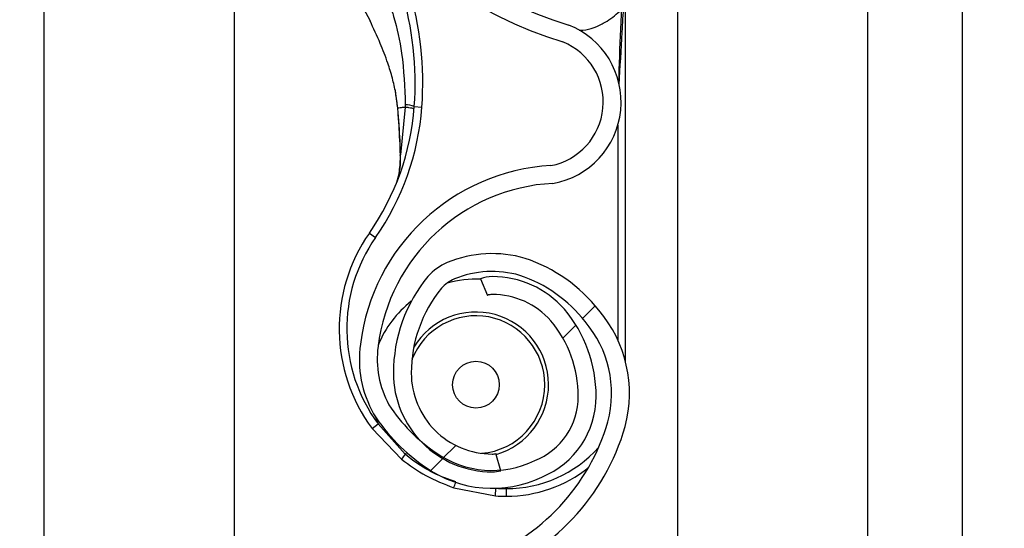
# Model space of a CAD drawing. Header units: inches. Extents: x 170 to 284, y 215 to 248.
# Tile 258 of 656: x 186.1024 to 186.2355, y 241.408 to 241.4767. Entities that reach past the tile are written whole.
import ezdxf

# ---------------------------------------------------------------- set-up
doc = ezdxf.new("R2010")
doc.units = ezdxf.units.IN
doc.header["$LTSCALE"] = 0.25
doc.header["$MEASUREMENT"] = 0
doc.layers.add('ANNOTATIONS', color=1, linetype='Continuous')
doc.layers.add('LH BENCH MOUNT', color=7, linetype='Continuous')
doc.styles.add('ARIAL', font='arial.ttf', dxfattribs={"height": 0.09375})
doc.dimstyles.new('STANDARD$0', dxfattribs={"dimtxt": 0.09375, "dimasz": 0.09375, "dimexe": 0.03125, "dimexo": 0.046875, "dimgap": 0.09, "dimtad": 0, "dimtih": 1, "dimtoh": 1, "dimdec": 4, "dimzin": 0, "dimdsep": 46, "dimtxsty": 'ARIAL', "dimcen": 0.09, "dimadec": 0, "dimazin": 0, "dimtfac": 1, "dimtdec": 4, "dimtofl": 0, "dimtmove": 0, "dimatfit": 1, "dimfxl": 1, "dimtolj": 1, "dimtzin": 0, "dimarcsym": 0})
pattern_1 = [(45, (176.0930244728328, 238.0091787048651), (-0.03026527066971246, 0.03026527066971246), [])]

# ---------------------------------------------------------------- blocks, each defined once
blk = doc.blocks.new('*D114')
at = {"layer": 'ANNOTATIONS', "color": 0, "lineweight": -2, "transparency": 16777216}
for p, q in [((186.1492924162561, 243.6642684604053), (187.5897358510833, 243.6642684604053)), ((187.5584858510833, 243.5705184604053), (187.5584858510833, 241.8503426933)), ((187.5584858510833, 239.6953067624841), (187.5584858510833, 241.4154825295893)), ((186.8279608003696, 239.6015567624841), (187.5897358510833, 239.6015567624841))]:
    blk.add_line(p, q, dxfattribs=at)
at = {"layer": 'ANNOTATIONS', "color": 0, "transparency": 16777216}
for points in [[(187.5428608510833, 243.5705184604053), (187.5741108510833, 243.5705184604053), (187.5584858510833, 243.6642684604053)], [(187.5428608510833, 239.6953067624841), (187.5741108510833, 239.6953067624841), (187.5584858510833, 239.6015567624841)]]:
    blk.add_solid(points, dxfattribs=at)
at = {"layer": 'defpoints', "color": 0, "transparency": 16777216}
for p in [(186.1024174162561, 243.6642684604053), (186.7810858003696, 239.6015567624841), (187.5584858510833, 239.6015567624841)]:
    blk.add_point(p, dxfattribs=at)
at = {"layer": 'ANNOTATIONS', "color": 0, "transparency": 16777216, "insert": (187.5584858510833, 241.6329126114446), "char_height": 0.09375, "attachment_point": 5, "style": 'ARIAL'}
blk.add_mtext('\\A1;OPENING\\PHEIGHT', dxfattribs=at)

msp = doc.modelspace()

# ---------------------------------------------------------------- hatches: boundary and pattern name
at = {"layer": 'LH BENCH MOUNT'}
h = msp.add_hatch(dxfattribs=at)
h.set_pattern_fill('ANSI31', color=256, scale=0.34241245, angle=2.8e-322, style=0)
h.set_pattern_definition(pattern_1)
edge = h.paths.add_edge_path(flags=0)
edge.add_arc((186.1662917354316, 241.4378498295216), 0.001712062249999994, 450.0000000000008, 472.2104203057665)
edge.add_line((186.1656445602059, 241.4394348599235), (186.1647320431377, 241.4416697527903))
edge.add_arc((186.1662917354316, 241.4378498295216), 0.004126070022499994, 450, 472.2104203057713, ccw=False)
edge.add_arc((186.1662917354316, 241.4289471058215), 0.01302879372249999, 401.47616737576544, 450, ccw=False)
edge.add_arc((186.1620458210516, 241.4257969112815), 0.01830194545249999, 359.9999999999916, 400.0613730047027, ccw=False)
edge.add_arc((186.1685858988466, 241.4257969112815), 0.01176186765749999, 292.1408576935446, 359.99999999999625, ccw=False)
edge.add_arc((186.1662917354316, 241.4290498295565), 0.01566536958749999, 235.2570680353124, 295.43079980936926, ccw=False)
edge.add_arc((186.1715306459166, 241.4371650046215), 0.02532140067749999, 212.8542481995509, 235.980933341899, ccw=False)
edge.add_arc((186.1633812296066, 241.4307961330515), 0.01504902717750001, 172.1557183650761, 209.3146496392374, ccw=False)
edge.add_arc((186.1758108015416, 241.4294607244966), 0.02754708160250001, 453.3085031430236, 532.9325737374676, ccw=False)
edge.add_arc((186.1725578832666, 241.4655509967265), 0.008748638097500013, 280.9586189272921, 427.9414322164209)
edge.add_arc((186.1924176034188, 241.5279043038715), 0.05672062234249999, 179.5706357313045, 253.0098997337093, ccw=False)
edge.add_arc((186.3507493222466, 241.5291027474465), 0.2150521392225, 163.4260275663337, 180.2060536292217, ccw=False)
edge.add_arc((186.1719757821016, 241.5812521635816), 0.02884824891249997, 465.1588434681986, 521.4137567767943, ccw=False)
edge.add_arc((186.1546497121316, 241.6357984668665), 0.0284373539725, 290.1205938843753, 343.719067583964)
edge.add_arc((186.1674901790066, 241.6316210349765), 0.01494630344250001, 345.2914408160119, 400.547192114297)
edge.add_arc((186.1640660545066, 241.6298062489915), 0.0187470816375, 397.9578745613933, 431.4396159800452)
edge.add_arc((186.1662917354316, 241.6346342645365), 0.0134739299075, 433.8775574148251, 472.2736457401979)
edge.add_arc((186.1637236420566, 241.6416537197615), 0.006011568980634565, 474.9825325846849, 495.7175736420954)
edge.add_arc((186.1735166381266, 241.6343945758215), 0.01816498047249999, 500.899260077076, 539.9999999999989)
edge.add_arc((186.1662917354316, 241.6343945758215), 0.01094007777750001, 539.9999999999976, 629.9999999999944)
edge.add_arc((186.1662917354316, 241.6253206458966), 0.001866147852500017, 269.9999999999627, 285.6422464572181)
edge.add_line((186.1667949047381, 241.6235236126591), (186.167445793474, 241.6211990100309))
edge.add_arc((186.1662917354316, 241.6253206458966), 0.004280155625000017, 269.9999999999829, 285.6422464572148, ccw=False)
edge.add_arc((186.1662917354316, 241.6343945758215), 0.01335408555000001, 179.9999999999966, 269.999999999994, ccw=False)
edge.add_arc((186.1735166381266, 241.6343945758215), 0.020578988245, 500.6113583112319, 539.9999999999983, ccw=False)
edge.add_arc((186.1637236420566, 241.6416537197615), 0.008425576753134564, 474.5776671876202, 496.4997109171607, ccw=False)
edge.add_arc((186.1662917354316, 241.6346342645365), 0.01588793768, 433.6903022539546, 472.4705806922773, ccw=False)
edge.add_arc((186.1640660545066, 241.6298062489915), 0.02116108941, 398.10453077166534, 431.5771717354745, ccw=False)
edge.add_arc((186.1674901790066, 241.6316210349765), 0.01736031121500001, 345.18024813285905, 400.36585332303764, ccw=False)
edge.add_arc((186.1546497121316, 241.6357984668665), 0.030851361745, 289.9181572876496, 343.77953759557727, ccw=False)
edge.add_arc((186.1719757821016, 241.5812521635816), 0.02643424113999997, 464.941709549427, 521.3236131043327)
edge.add_arc((186.3507493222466, 241.5291027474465), 0.21263813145, 523.4376684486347, 540.2096895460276)
edge.add_arc((186.1924176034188, 241.5279043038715), 0.05430661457, 539.5566266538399, 613.1145348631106)
edge.add_arc((186.1725578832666, 241.4655509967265), 0.01116264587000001, 280.0610388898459, 428.5290871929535, ccw=False)
edge.add_arc((186.1758108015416, 241.4294607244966), 0.02513307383, 452.9714001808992, 532.970657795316)
edge.add_arc((186.1633812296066, 241.4307961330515), 0.01263501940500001, 532.0830472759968, 568.9826967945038)
edge.add_arc((186.1715306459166, 241.4371650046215), 0.022907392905, 213.0443063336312, 236.019715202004)
edge.add_arc((186.1662917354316, 241.4290498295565), 0.01325136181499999, 235.1922404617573, 295.7352497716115)
edge.add_arc((186.1685858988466, 241.4257969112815), 0.009347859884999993, 291.7225241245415, 359.9999999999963)
edge.add_arc((186.1620458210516, 241.4257969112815), 0.01588793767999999, 359.9999999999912, 399.9521788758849)
edge.add_arc((186.1662917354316, 241.4289471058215), 0.01061478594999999, 401.6345013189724, 450.0000000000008)
h = msp.add_hatch(dxfattribs=at)
h.set_pattern_fill('ANSI31', color=256, scale=0.34241245, angle=2.8e-322, style=0)
h.set_pattern_definition(pattern_1)
edge = h.paths.add_edge_path(flags=0)
edge.add_arc((186.1662917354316, 241.2324023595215), 0.001712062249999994, 450.0000000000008, 472.2104203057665)
edge.add_line((186.1656445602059, 241.2339873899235), (186.1647320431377, 241.2362222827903))
edge.add_arc((186.1662917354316, 241.2324023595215), 0.004126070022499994, 450, 472.2104203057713, ccw=False)
edge.add_arc((186.1662917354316, 241.2234996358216), 0.01302879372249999, 401.47616737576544, 450, ccw=False)
edge.add_arc((186.1620458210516, 241.2203494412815), 0.01830194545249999, 359.99999999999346, 400.0613730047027, ccw=False)
edge.add_arc((186.1685858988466, 241.2203494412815), 0.01176186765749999, 292.1408576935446, 359.99999999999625, ccw=False)
edge.add_arc((186.1662917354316, 241.2236023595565), 0.01566536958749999, 235.2570680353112, 295.4307998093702, ccw=False)
edge.add_arc((186.1715306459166, 241.2317175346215), 0.02532140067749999, 212.8542481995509, 235.9809333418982, ccw=False)
edge.add_arc((186.1633812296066, 241.2253486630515), 0.01504902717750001, 172.1557183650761, 209.3146496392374, ccw=False)
edge.add_arc((186.1758108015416, 241.2240132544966), 0.02754708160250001, 453.3085031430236, 532.9325737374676, ccw=False)
edge.add_arc((186.1725578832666, 241.2601035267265), 0.008748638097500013, 280.9586189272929, 427.9414322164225)
edge.add_arc((186.1924176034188, 241.3224568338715), 0.05672062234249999, 179.5706357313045, 253.00989973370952, ccw=False)
edge.add_arc((186.3507493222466, 241.3236552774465), 0.2150521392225, 163.4260275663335, 180.2060536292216, ccw=False)
edge.add_arc((186.1719757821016, 241.3758046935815), 0.02884824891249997, 465.1588434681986, 521.4137567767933, ccw=False)
edge.add_arc((186.1546497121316, 241.4303509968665), 0.0284373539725, 290.1205938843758, 343.7190675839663)
edge.add_arc((186.1674901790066, 241.4261735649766), 0.01494630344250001, 345.2914408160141, 400.547192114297)
edge.add_arc((186.1640660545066, 241.4243587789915), 0.0187470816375, 397.9578745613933, 431.4396159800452)
edge.add_arc((186.1662917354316, 241.4291867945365), 0.0134739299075, 433.8775574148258, 472.2736457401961)
edge.add_arc((186.1637236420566, 241.4362062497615), 0.006011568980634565, 474.98253258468, 495.7175736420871)
edge.add_arc((186.1735166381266, 241.4289471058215), 0.01816498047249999, 500.8992600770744, 539.9999999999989)
edge.add_arc((186.1662917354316, 241.4289471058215), 0.01094007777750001, 539.9999999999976, 629.9999999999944)
edge.add_arc((186.1662917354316, 241.4198731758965), 0.001866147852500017, 269.9999999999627, 285.6422464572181)
edge.add_line((186.1667949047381, 241.4180761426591), (186.167445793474, 241.4157515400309))
edge.add_arc((186.1662917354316, 241.4198731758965), 0.004280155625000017, 269.9999999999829, 285.642246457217, ccw=False)
edge.add_arc((186.1662917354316, 241.4289471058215), 0.01335408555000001, 179.9999999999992, 269.999999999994, ccw=False)
edge.add_arc((186.1735166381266, 241.4289471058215), 0.020578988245, 500.6113583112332, 540, ccw=False)
edge.add_arc((186.1637236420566, 241.4362062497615), 0.008425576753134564, 474.5776671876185, 496.4997109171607, ccw=False)
edge.add_arc((186.1662917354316, 241.4291867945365), 0.01588793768, 433.69030225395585, 472.47058069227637, ccw=False)
edge.add_arc((186.1640660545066, 241.4243587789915), 0.02116108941, 398.10453077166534, 431.57717173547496, ccw=False)
edge.add_arc((186.1674901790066, 241.4261735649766), 0.01736031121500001, 345.18024813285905, 400.36585332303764, ccw=False)
edge.add_arc((186.1546497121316, 241.4303509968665), 0.030851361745, 289.91815728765, 343.7795375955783, ccw=False)
edge.add_arc((186.1719757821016, 241.3758046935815), 0.02643424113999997, 464.941709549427, 521.3236131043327)
edge.add_arc((186.3507493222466, 241.3236552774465), 0.21263813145, 523.4376684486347, 540.2096895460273)
edge.add_arc((186.1924176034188, 241.3224568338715), 0.05430661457, 539.5566266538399, 613.1145348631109)
edge.add_arc((186.1725578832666, 241.2601035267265), 0.01116264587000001, 280.0610388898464, 428.52908719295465, ccw=False)
edge.add_arc((186.1758108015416, 241.2240132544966), 0.02513307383, 452.9714001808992, 532.970657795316)
edge.add_arc((186.1633812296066, 241.2253486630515), 0.01263501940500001, 532.0830472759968, 568.9826967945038)
edge.add_arc((186.1715306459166, 241.2317175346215), 0.022907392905, 213.0443063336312, 236.0197152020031)
edge.add_arc((186.1662917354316, 241.2236023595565), 0.01325136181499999, 235.1922404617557, 295.7352497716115)
edge.add_arc((186.1685858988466, 241.2203494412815), 0.009347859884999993, 291.7225241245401, 359.9999999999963)
edge.add_arc((186.1620458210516, 241.2203494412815), 0.01588793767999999, 359.9999999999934, 399.9521788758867)
edge.add_arc((186.1662917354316, 241.2234996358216), 0.01061478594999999, 401.6345013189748, 450.0000000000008)

# ---------------------------------------------------------------- linework, layer by layer
for p, q in [((186.2298594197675, 239.6490664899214), (186.2298594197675, 243.9018291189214)), ((186.2298594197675, 239.6490664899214), (186.2298594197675, 243.9018291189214)), ((186.1913380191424, 243.8543193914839), (186.1913380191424, 239.6897279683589)), ((186.2170189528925, 243.8543193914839), (186.2170189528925, 239.6490664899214)), ((186.2298594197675, 239.6490664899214), (186.2298594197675, 243.8543193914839)), ((186.1057349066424, 239.6490664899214), (186.1057349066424, 243.7595607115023)), ((186.1314158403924, 241.5225332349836), (186.1314158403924, 241.3301593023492)), ((186.1843016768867, 241.4305041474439), (186.1843016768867, 241.4829263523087)), ((186.1489064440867, 241.4782005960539), (186.1497777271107, 241.4764956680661)), ((186.1531342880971, 241.467277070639), (186.1534991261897, 241.4646979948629)), ((186.1535411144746, 241.4645456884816), (186.1535271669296, 241.4647129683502)), ((186.1545422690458, 241.4648418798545), (186.1538921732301, 241.4584078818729)), ((186.1557639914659, 241.4649410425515), (186.1567884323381, 241.4648652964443)), ((186.1832744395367, 241.462426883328), (186.1832744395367, 241.4334011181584)), ((186.1496836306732, 241.4478529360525), (186.1505256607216, 241.4472645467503)), ((186.1647320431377, 241.4416697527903), (186.1656445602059, 241.4394348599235)), ((186.1500475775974, 241.4214579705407), (186.1508730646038, 241.4220693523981)), ((186.1505319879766, 241.4230147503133), (186.1508730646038, 241.4220693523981)), ((186.1545323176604, 241.417977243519), (186.1508730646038, 241.4220693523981)), ((186.1500475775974, 241.4214579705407), (186.1540259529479, 241.4173133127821)), ((186.1545323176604, 241.417977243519), (186.1547560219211, 241.4181969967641)), ((186.167445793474, 241.4157515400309), (186.1667949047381, 241.4180761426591)), ((186.1610933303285, 241.4134583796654), (186.1667319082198, 241.4123574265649)), ((186.1667319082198, 241.4123574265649), (186.1667990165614, 241.4133824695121)), ((186.1682082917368, 241.4123091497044), (186.1682082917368, 241.4133363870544))]:
    msp.add_line(p, q, dxfattribs=at)
at = {"layer": 'LH BENCH MOUNT', "flags": 128}
msp.add_lwpolyline([(186.1538586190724, 241.458339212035), (186.1538308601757, 241.4583467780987), (186.1538118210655, 241.4583551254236), (186.1538020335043, 241.4583640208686), (186.1538017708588, 241.458373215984), (186.1538110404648, 241.4583824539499), (186.153829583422, 241.45839147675), (186.1538568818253, 241.4584000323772), (186.1538921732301, 241.4584078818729)], dxfattribs=at)
at = {"layer": 'LH BENCH MOUNT'}
msp.add_circle((186.1640993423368, 241.4273752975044), 0.00315523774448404, dxfattribs=at)
for centre, radius, start, end in [((186.1924176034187, 241.5279043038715), 0.05672062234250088, 179.5706357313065, 253.009899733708), ((186.1924176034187, 241.5279043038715), 0.05430661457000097, 179.5566266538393, 253.114534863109), ((186.1127374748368, 241.4681223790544), 0.04314396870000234, 355.771303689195, 16.94846748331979), ((186.1127374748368, 241.4681223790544), 0.04417120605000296, 355.7713036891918, 16.9484674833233), ((186.1725578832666, 241.4655509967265), 0.01116264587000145, 280.0610388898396, 68.52908719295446), ((186.1725578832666, 241.4655509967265), 0.008748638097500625, 280.9586189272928, 67.94143221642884), ((186.1216159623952, 241.4674659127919), 0.03424124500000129, 325.0551237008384, 355.771303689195), ((186.1216159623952, 241.4674659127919), 0.03526848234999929, 325.055123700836, 355.7713036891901), ((186.1535507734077, 241.4643679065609), 0.000178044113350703, 93.10983558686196, 110.0707638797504), ((186.1535040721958, 241.4645650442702), 3.319259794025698e-05, 244.2889319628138, 282.2874080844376), ((186.1544851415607, 241.4616820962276), 0.003500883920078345, 68.57435782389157, 89.0426180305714), ((186.1758108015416, 241.4294607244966), 0.02754708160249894, 93.3085031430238, 172.9325737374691), ((186.1758108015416, 241.4294607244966), 0.02513307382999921, 92.97140018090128, 172.9706577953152), ((186.1682082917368, 241.4349083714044), 0.02259922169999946, 145.0551237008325, 216.5248216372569), ((186.1682082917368, 241.4349083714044), 0.0215719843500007, 145.0551237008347, 216.5248216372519), ((186.1662917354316, 241.4291867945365), 0.01588793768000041, 73.69030225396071, 112.4705806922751), ((186.1637236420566, 241.4362062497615), 0.008425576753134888, 114.5776671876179, 136.4997109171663), ((186.1640660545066, 241.4243587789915), 0.02116108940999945, 38.10453077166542, 71.57717173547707), ((186.1735166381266, 241.4289471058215), 0.0205789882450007, 140.6113583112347, 179.9999999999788), ((186.1662917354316, 241.4291867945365), 0.01347392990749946, 73.87755741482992, 112.2736457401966), ((186.1662917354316, 241.4378498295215), 0.004126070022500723, 90, 112.2104203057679), ((186.1662917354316, 241.4289471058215), 0.01302879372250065, 41.47616737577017, 90), ((186.1640660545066, 241.4243587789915), 0.01874708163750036, 37.95787456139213, 71.43961598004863), ((186.1637236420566, 241.4362062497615), 0.006011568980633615, 114.9825325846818, 135.7175736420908), ((186.1640993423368, 241.4273752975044), 0.01425087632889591, 87.35889654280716, 105.8277214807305), ((186.1735166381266, 241.4289471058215), 0.01816498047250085, 140.8992600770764, 179.9999999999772), ((186.1662917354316, 241.4378498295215), 0.001712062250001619, 90, 112.2104203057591), ((186.1662917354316, 241.4289471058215), 0.01061478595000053, 41.63450131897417, 90), ((186.1640993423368, 241.4273752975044), 0.01425087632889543, 127.8333931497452, 157.9527497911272), ((186.1640993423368, 241.4273752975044), 0.009303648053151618, 0, 158.4588253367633), ((186.1640993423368, 241.4273752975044), 0.009810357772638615, 286.1585342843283, 149.0324419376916), ((186.1620458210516, 241.4257969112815), 0.01830194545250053, 359.9999999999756, 40.06137300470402), ((186.1674901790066, 241.4261735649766), 0.01736031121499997, 345.180248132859, 40.36585332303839), ((186.1620458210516, 241.4257969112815), 0.01588793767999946, 359.9999999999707, 39.9521788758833), ((186.1674901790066, 241.4261735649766), 0.01494630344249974, 345.2914408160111, 40.54719211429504), ((186.1633812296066, 241.4307961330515), 0.01504902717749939, 172.1557183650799, 209.3146496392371), ((186.1633812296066, 241.4307961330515), 0.01263501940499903, 172.0830472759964, 208.9826967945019), ((186.1662917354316, 241.4289471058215), 0.01335408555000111, 179.9999999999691, 269.9999999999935), ((186.1662917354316, 241.4289471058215), 0.01094007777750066, 179.9999999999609, 269.9999999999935), ((186.1640993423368, 241.4273752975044), 0.009303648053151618, 274.6412261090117, 0), ((186.1715306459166, 241.4371650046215), 0.02290739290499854, 213.044306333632, 236.0197152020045), ((186.1685858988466, 241.4257969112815), 0.00934785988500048, 291.7225241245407, 359.9999999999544), ((186.1685858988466, 241.4257969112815), 0.01176186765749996, 292.1408576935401, 359.9999999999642), ((186.1715306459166, 241.4371650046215), 0.02532140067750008, 212.8542481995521, 235.9809333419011), ((186.1546497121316, 241.4303509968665), 0.02843735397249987, 290.1205938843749, 343.7190675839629), ((186.1546497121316, 241.4303509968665), 0.03085136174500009, 289.91815728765, 343.7795375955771), ((186.1612062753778, 241.412362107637), 0.008721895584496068, 139.9244128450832, 145.4117204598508), ((186.1662917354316, 241.4290498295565), 0.01325136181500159, 235.1922404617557, 295.7352497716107), ((186.1662917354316, 241.4198731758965), 0.0018661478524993, 269.9999999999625, 285.6422464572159), ((186.1682082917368, 241.4301145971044), 0.01677821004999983, 269.9999999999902, 317.9734601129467), ((186.1662917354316, 241.4290498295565), 0.01566536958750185, 235.2570680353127, 295.4307998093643), ((186.1662917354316, 241.4198731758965), 0.004280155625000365, 269.9999999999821, 285.642246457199), ((186.1682082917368, 241.4301145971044), 0.0178054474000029, 269.9999999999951, 308.5921886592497), ((186.1534978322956, 241.4166318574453), 0.008231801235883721, 337.324322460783, 342.6867957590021), ((186.1682082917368, 241.4349083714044), 0.02157198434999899, 266.2542590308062, 269.9999999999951), ((186.1682082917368, 241.4349083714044), 0.02259922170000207, 266.2542590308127, 270)]:
    msp.add_arc(centre, radius, start, end, dxfattribs=at)
for points, knots in [([(186.1834573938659, 241.4679053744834), (186.1835940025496, 241.4702665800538), (186.1838003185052, 241.4738326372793), (186.1840449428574, 241.4780499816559), (186.1841782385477, 241.4802601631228), (186.1842457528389, 241.4814606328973), (186.1842726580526, 241.4821183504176), (186.1842856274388, 241.4824814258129), (186.1842922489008, 241.482681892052), (186.1842958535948, 241.4827929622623), (186.1842980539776, 241.4828591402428), (186.1842994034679, 241.4828975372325), (186.1843003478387, 241.4829210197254), (186.1843008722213, 241.4829320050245), (186.1843012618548, 241.4829372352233), (186.1843014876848, 241.4829377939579), (186.1843016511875, 241.4829345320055), (186.1843016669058, 241.4829295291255), (186.1843016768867, 241.4829263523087)], [0, 0, 0, 0, 0.4681368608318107, 0.7070129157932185, 0.8371325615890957, 0.9079072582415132, 0.9470740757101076, 0.9687898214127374, 0.9808770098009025, 0.9876679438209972, 0.9915546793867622, 0.9947708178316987, 0.9959953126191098, 0.9972287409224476, 0.9978484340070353, 0.9984730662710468, 0.9990304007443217, 1, 1, 1, 1]), ([(186.1524503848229, 241.4787505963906), (186.1524503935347, 241.4787505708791), (186.1526362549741, 241.4782062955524), (186.1533097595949, 241.4760474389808), (186.1542967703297, 241.4715396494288), (186.1544529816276, 241.467516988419), (186.1545436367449, 241.4651824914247)], [0, 0, 0, 0, 5.869764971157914e-06, 0.1252288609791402, 0.4923383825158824, 1, 1, 1, 1]), ([(186.178027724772, 241.4752388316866), (186.1780733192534, 241.475236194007), (186.179152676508, 241.4751737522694), (186.1804607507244, 241.4757485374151), (186.1823318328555, 241.4767261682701), (186.1831409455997, 241.4774606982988), (186.1837573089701, 241.478020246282)], [0, 0, 0, 0, 0.0210988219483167, 0.4994719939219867, 0.6187093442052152, 1, 1, 1, 1]), ([(186.1837573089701, 241.478020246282), (186.1837139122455, 241.4771456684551), (186.1835497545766, 241.4738373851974), (186.1834503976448, 241.470526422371), (186.1833773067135, 241.4680907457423)], [0, 0, 0, 0, 0.2643600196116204, 1, 1, 1, 1]), ([(186.15352716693, 241.4647129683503), (186.1534458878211, 241.4654075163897), (186.1532852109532, 241.466780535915), (186.1528103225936, 241.4688126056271), (186.1521256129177, 241.4710562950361), (186.1511133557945, 241.4736601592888), (186.1502489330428, 241.4754958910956), (186.1497780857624, 241.4764958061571)], [0, 0, 0, 0, 0.1627420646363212, 0.321717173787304, 0.4905672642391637, 0.7225142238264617, 1, 1, 1, 1]), ([(186.1534991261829, 241.4646979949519), (186.1534912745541, 241.4646983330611), (186.1534753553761, 241.4646990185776), (186.1534745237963, 241.4647022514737), (186.1534900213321, 241.4647068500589), (186.1535148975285, 241.4647109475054), (186.1535271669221, 241.4647129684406)], [0, 0, 0, 0, 0.2466091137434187, 0.5000000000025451, 0.7533908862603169, 0.9999999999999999, 0.9999999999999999, 0.9999999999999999, 0.9999999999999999]), ([(186.1535111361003, 241.4645326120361), (186.1535707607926, 241.4638114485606), (186.1537420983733, 241.4617391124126), (186.1538126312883, 241.4596810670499), (186.1538586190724, 241.458339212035)], [0, 0, 0, 0, 0.3479954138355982, 1, 1, 1, 1]), ([(186.1545422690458, 241.4648418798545), (186.1544877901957, 241.4648356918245), (186.1542359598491, 241.4648070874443), (186.1538712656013, 241.4647623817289), (186.1536310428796, 241.464727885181), (186.1535271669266, 241.4647129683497)], [0, 0, 0, 0, 0.135457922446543, 0.626158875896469, 1, 1, 1, 1]), ([(186.1538921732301, 241.4584078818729), (186.1538388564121, 241.459737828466), (186.1537572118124, 241.46177438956), (186.15359677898, 241.463831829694), (186.1535411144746, 241.4645456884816)], [0, 0, 0, 0, 0.6530354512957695, 1, 1, 1, 1]), ([(186.1545436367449, 241.4651824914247), (186.1545434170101, 241.4650689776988), (186.1545431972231, 241.4649554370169), (186.1545422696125, 241.4648419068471), (186.1545422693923, 241.4648418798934)], [0, 0, 0, 0, 0.9997625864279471, 1, 1, 1, 1]), ([(186.1533931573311, 241.4547115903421), (186.1534648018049, 241.4549391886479), (186.1537287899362, 241.4557778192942), (186.1538611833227, 241.4571152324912), (186.1538856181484, 241.4581344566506), (186.1538921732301, 241.4584078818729)], [0, 0, 0, 0, 0.2141804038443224, 0.7891897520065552, 1, 1, 1, 1]), ([(186.1538586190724, 241.458339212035), (186.1538639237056, 241.4580582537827), (186.15388027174, 241.4571923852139), (186.1537599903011, 241.4563789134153), (186.1536787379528, 241.4558293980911)], [0, 0, 0, 0, 0.3244814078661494, 0.9999999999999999, 0.9999999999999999, 0.9999999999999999, 0.9999999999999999]), ([(186.1613773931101, 241.414243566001), (186.1603688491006, 241.4146069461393), (186.1583225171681, 241.4153442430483), (186.156077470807, 241.4167286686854), (186.1548767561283, 241.4176989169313), (186.1545323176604, 241.417977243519)], [0, 0, 0, 0, 0.4093476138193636, 0.8305647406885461, 1, 1, 1, 1]), ([(186.1540259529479, 241.4173133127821), (186.1550988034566, 241.4165245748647), (186.1572801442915, 241.4149208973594), (186.1598084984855, 241.4139511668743), (186.1610933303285, 241.4134583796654)], [0, 0, 0, 0, 0.4918307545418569, 1, 1, 1, 1])]:
    msp.add_open_spline(points, degree=3, knots=knots, dxfattribs=at)
msp.add_open_spline([(186.1557351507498, 241.4645773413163), (186.1557207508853, 241.4645947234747), (186.1556919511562, 241.4646294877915), (186.1554431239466, 241.4646958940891), (186.1550672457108, 241.4647680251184), (186.1547172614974, 241.4648172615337), (186.1545422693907, 241.4648418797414)], degree=3, dxfattribs=at)

# ---------------------------------------------------------------- dimensions: what is measured, and where the dimension line sits
at = {"layer": 'ANNOTATIONS'}
dim = msp.add_linear_dim(base=(187.5584858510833, 239.6015567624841), p1=(186.102417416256, 243.6642684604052), p2=(186.7810858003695, 239.6015567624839), angle=90, text='OPENING\\PHEIGHT', dimstyle='STANDARD$0', dxfattribs=at)
dim.commit()
dim.dimension.update_dxf_attribs({"geometry": '*D114', "text_midpoint": (187.5584858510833, 241.6329126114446)})

doc.saveas('drawing.dxf')
